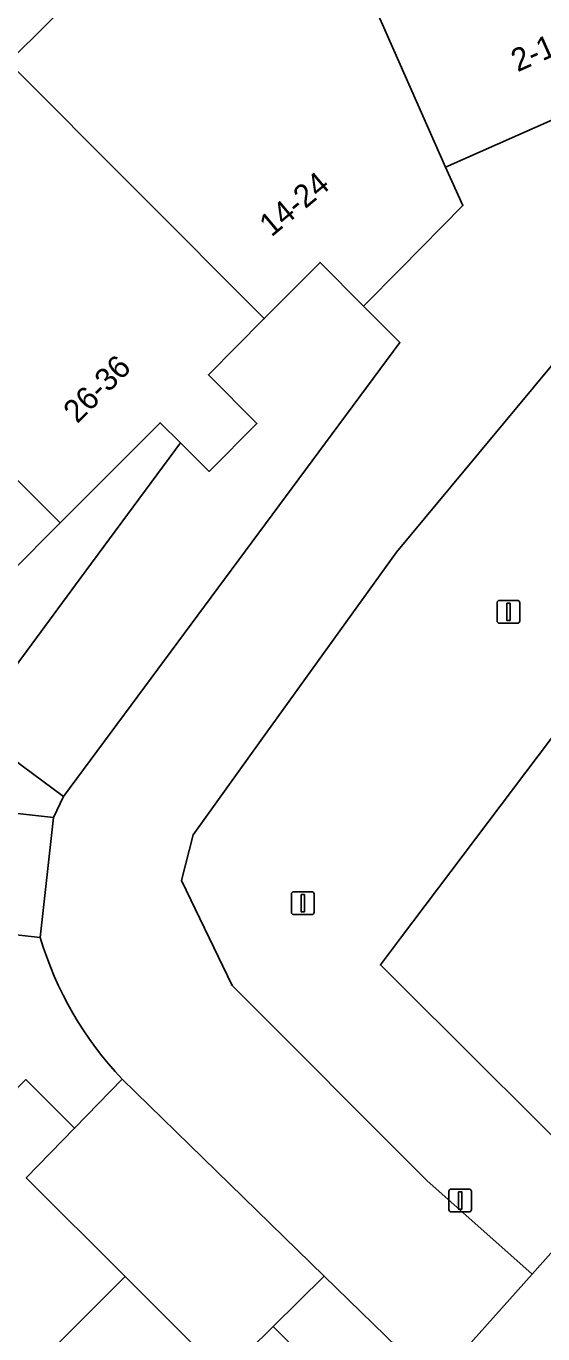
# Model space of a CAD drawing. Extents: x 160663 to 161506, y 382245 to 383291.
# Drawn here: x 160983.6 to 161006.2, y 382841.2 to 382898.5 of the extents above; entities that cross this region are included whole.
import ezdxf

# ---------------------------------------------------------------- set-up
doc = ezdxf.new("R2010")
doc.units = 0
for name, color, linetype in [('IMGEO_Lichtmast', 7, 'Continuous'), ('IMGEO_Pand', 7, 'Continuous'), ('IMGEO_Pand_nummerreeks', 7, 'Continuous'), ('IMGEO_Parkeervlak_open', 7, 'Continuous'), ('IMGEO_Rijbaan_lokaal_open', 7, 'Continuous'), ('IMGEO_Voetpad_open', 7, 'Continuous')]:
    doc.layers.add(name, color=color, linetype=linetype)

msp = doc.modelspace()

# ---------------------------------------------------------------- linework, layer by layer
at = {"layer": 'IMGEO_Lichtmast'}
for p, q in [((161004.231, 382872.451), (161004.231, 382873.251)), ((161004.231, 382873.251), (161004.231, 382872.451)), ((161004.331, 382873.351), (161005.121, 382873.351)), ((161005.121, 382873.351), (161004.331, 382873.351)), ((161005.221, 382873.251), (161005.221, 382872.451)), ((161005.221, 382872.451), (161005.221, 382873.251)), ((161005.121, 382872.351), (161004.331, 382872.351)), ((161004.331, 382872.351), (161005.121, 382872.351)), ((160995.226, 382859.692), (160995.226, 382860.492)), ((160995.226, 382860.492), (160995.226, 382859.692)), ((160995.326, 382860.592), (160996.116, 382860.592)), ((160996.116, 382860.592), (160995.326, 382860.592)), ((160996.216, 382860.492), (160996.216, 382859.692)), ((160996.216, 382859.692), (160996.216, 382860.492)), ((160996.116, 382859.592), (160995.326, 382859.592)), ((160995.326, 382859.592), (160996.116, 382859.592)), ((161002.119, 382846.667), (161002.119, 382847.467)), ((161002.119, 382847.467), (161002.119, 382846.667)), ((161002.219, 382847.567), (161003.009, 382847.567)), ((161003.009, 382847.567), (161002.219, 382847.567)), ((161003.109, 382847.467), (161003.109, 382846.667)), ((161003.109, 382846.667), (161003.109, 382847.467)), ((161003.009, 382846.567), (161002.219, 382846.567)), ((161002.219, 382846.567), (161003.009, 382846.567))]:
    msp.add_line(p, q, dxfattribs=at)
for points in [[(161004.651, 382873.226), (161004.801, 382873.226), (161004.801, 382872.476), (161004.651, 382872.476), (161004.651, 382873.226)], [(160995.646, 382860.467), (160995.796, 382860.467), (160995.796, 382859.717), (160995.646, 382859.717), (160995.646, 382860.467)], [(161002.539, 382847.442), (161002.689, 382847.442), (161002.689, 382846.692), (161002.539, 382846.692), (161002.539, 382847.442)]]:
    msp.add_lwpolyline(points, dxfattribs=at)
for centre, start, end in [((161004.331, 382873.251), 90, 180), ((161004.331, 382873.251), 90, 180), ((161005.121, 382873.251), 0, 90), ((161005.121, 382873.251), 360, 90), ((161004.331, 382872.451), 180, 270), ((161004.331, 382872.451), 180, 270), ((161005.121, 382872.451), 270, 0), ((161005.121, 382872.451), 270, 0), ((160995.326, 382860.492), 90, 180), ((160995.326, 382860.492), 90, 180), ((160996.116, 382860.492), 0, 90), ((160996.116, 382860.492), 360, 90), ((160995.326, 382859.692), 180, 270), ((160995.326, 382859.692), 180, 270), ((160996.116, 382859.692), 270, 0), ((160996.116, 382859.692), 270, 0), ((161002.219, 382847.467), 90, 180), ((161002.219, 382847.467), 90, 180), ((161003.009, 382847.467), 0, 90), ((161003.009, 382847.467), 360, 90), ((161002.219, 382846.667), 180, 270), ((161002.219, 382846.667), 180, 270), ((161003.009, 382846.667), 270, 0), ((161003.009, 382846.667), 270, 0)]:
    msp.add_arc(centre, 0.1, start, end, dxfattribs=at)
at = {"layer": 'IMGEO_Pand'}
msp.add_lwpolyline([(161008.532, 382912.58), (161003.474, 382910.348), (161000, 382908.815), (160999.358, 382908.532), (160995.558, 382906.855), (161001.969, 382892.326), (161007.416, 382894.745)], dxfattribs=at)
for points in [[(160995.558, 382906.855), (160991.382, 382905.012), (160990.598, 382904.666), (160986.346, 382900.425), (160982.835, 382896.922), (160994.035, 382885.697), (160996.482, 382888.155), (160998.387, 382886.24), (161000, 382887.874), (161002.736, 382890.646), (161001.969, 382892.326)], [(160982.835, 382896.922), (160980.188, 382894.281), (160977.005, 382891.107), (160973.89, 382887.999), (160985.107, 382876.755), (160989.476, 382881.138), (160990.367, 382880.253), (160991.626, 382879.003), (160993.715, 382881.096), (160991.588, 382883.238), (160994.035, 382885.697)], [(160973.89, 382887.999), (160970.791, 382884.908), (160967.611, 382881.736), (160964.3, 382878.433), (160965.895, 382876.832), (160975.944, 382867.549), (160978.655, 382870.281), (160980.779, 382868.166), (160982.865, 382870.246), (160980.737, 382872.371), (160985.107, 382876.755)], [(160976.696, 382832.495), (160987.939, 382843.74), (160983.615, 382848.065), (160985.729, 382850.234), (160983.6, 382852.365), (160981.485, 382850.215), (160978.671, 382853.029), (160967.417, 382841.771), (160970.438, 382838.751), (160973.614, 382835.576)], [(161017.015, 382841.125), (161015.219, 382842.521), (161009.04, 382847.522), (161005.762, 382843.842), (161001.492, 382839.047), (161000, 382837.371), (160998.598, 382835.797), (160998.363, 382835.992), (160997.101, 382834.576), (160994.79, 382831.866), (160986.529, 382822.664), (160992.244, 382816.582), (160993.712, 382815.013), (161001.456, 382823.762), (161000, 382825.179), (160996.836, 382828.259), (160999.651, 382831.451), (161000, 382831.142), (161002.961, 382828.523), (161004.488, 382827.173)], [(160987.939, 382843.74), (160976.696, 382832.495), (160979.771, 382829.42), (160982.946, 382826.246), (160986.529, 382822.664), (160994.79, 382831.866), (160997.101, 382834.576), (160994.393, 382837.303), (160996.522, 382839.439), (160994.42, 382841.542), (160992.264, 382839.415)]]:
    msp.add_lwpolyline(points, close=True, dxfattribs=at)
at = {"layer": 'IMGEO_Parkeervlak_open'}
for points in [[(161023.576, 382889.795), (161019.667, 382893.047), (161013.737, 382885.191), (161011.983, 382882.707), (161009.918, 382884.242), (161008.193, 382885.524), (160999.832, 382875.47), (160993.888, 382867.215), (160990.918, 382863.091), (160990.417, 382861.086), (160992.626, 382856.489), (161001.149, 382847.95), (161005.762, 382843.842), (161009.04, 382847.522), (161000, 382856.514), (160999.119, 382857.39), (161000, 382858.557)], [(160998.387, 382886.24), (160996.482, 382888.155), (160994.035, 382885.697), (160991.588, 382883.238), (160993.715, 382881.096), (160991.626, 382879.003), (160990.367, 382880.253), (160985.973, 382874.309), (160981.154, 382867.792), (160985.243, 382864.763), (160999.972, 382884.647)], [(160984.802, 382863.844), (160979.552, 382864.422), (160978.974, 382859.17), (160984.224, 382858.592)], [(160987.817, 382852.376), (160985.729, 382850.234), (160983.615, 382848.065), (160987.939, 382843.74), (160992.264, 382839.415), (160994.42, 382841.542), (160996.662, 382843.754)]]:
    msp.add_lwpolyline(points, close=True, dxfattribs=at)
at = {"layer": 'IMGEO_Rijbaan_lokaal_open'}
for points in [[(161031.451, 382891.801), (161029.397, 382893.332), (161021.429, 382899.354), (161021.072, 382900.069), (161015.099, 382897.458), (161014.607, 382897.256), (161019.667, 382893.047), (161023.576, 382889.795), (161000, 382858.557), (160999.119, 382857.39), (161000, 382856.514), (161009.04, 382847.522), (161015.219, 382842.521), (161017.015, 382841.125), (161024.581, 382835.124), (161027.763, 382832.6), (161061.31, 382876.723)], [(161009.918, 382884.242), (161010.488, 382885.049), (161011.711, 382884.193), (161012.331, 382885.071), (161011.148, 382885.907), (161011.672, 382886.65), (161013.737, 382885.191), (161019.667, 382893.047), (161014.607, 382897.256), (161014.294, 382897.128), (161014.052, 382897.682), (161010.131, 382895.912), (161011.314, 382893.149), (161008.614, 382891.962), (161007.416, 382894.745), (161001.969, 382892.326), (161002.736, 382890.646), (161000, 382887.874), (160998.387, 382886.24), (160999.972, 382884.647), (160985.243, 382864.763), (160984.802, 382863.844), (160984.224, 382858.592)], [(160987.817, 382852.376), (160996.662, 382843.754), (161001.492, 382839.047), (161005.762, 382843.842), (161001.149, 382847.95), (160992.626, 382856.489), (160990.417, 382861.086), (160990.918, 382863.091), (160993.888, 382867.215), (160999.832, 382875.47), (161008.193, 382885.524), (161009.918, 382884.242)]]:
    msp.add_lwpolyline(points, dxfattribs=at)
msp.add_arc((160999.09, 382863.039), 15.517, 196.6524, 223.4056, dxfattribs=at)
at = {"layer": 'IMGEO_Voetpad_open'}
for points in [[(160979.774, 382894.66), (160980.188, 382894.281), (160982.835, 382896.922), (160986.346, 382900.425), (160985.962, 382900.827), (160983.607, 382902.076)], [(160981.154, 382867.792), (160985.973, 382874.309), (160990.367, 382880.253), (160989.476, 382881.138), (160985.107, 382876.755), (160980.737, 382872.371), (160982.865, 382870.246), (160980.779, 382868.166), (160978.655, 382870.281), (160975.944, 382867.549)], [(160984.224, 382858.592), (160978.974, 382859.17), (160979.552, 382864.422), (160984.802, 382863.844), (160985.243, 382864.763), (160981.154, 382867.792)], [(160976.581, 382855.116), (160978.705, 382857.265), (160980.8, 382855.176), (160978.671, 382853.029), (160981.485, 382850.215), (160983.6, 382852.365), (160985.729, 382850.234), (160987.817, 382852.376)]]:
    msp.add_lwpolyline(points, dxfattribs=at)
msp.add_lwpolyline([(160996.662, 382843.754), (160994.42, 382841.542), (160996.522, 382839.439), (160994.393, 382837.303), (160997.101, 382834.576), (160998.363, 382835.992), (160998.598, 382835.797), (161000, 382837.371), (161001.492, 382839.047)], close=True, dxfattribs=at)
msp.add_arc((160999.09, 382863.039), 15.517, 196.6524, 223.4056, dxfattribs=at)

# ---------------------------------------------------------------- texts
at = {"layer": 'IMGEO_Pand_nummerreeks'}
for s, rotation, p in [('2-12', 23.9062, (161005.127, 382896.482)), ('14-24', 39.8815, (160994.349, 382889.243)), ('26-36', 45.0459, (160985.847, 382881.063))]:
    msp.add_text(s, height=1, rotation=rotation, dxfattribs=at).set_placement(p)

doc.saveas('drawing.dxf')
